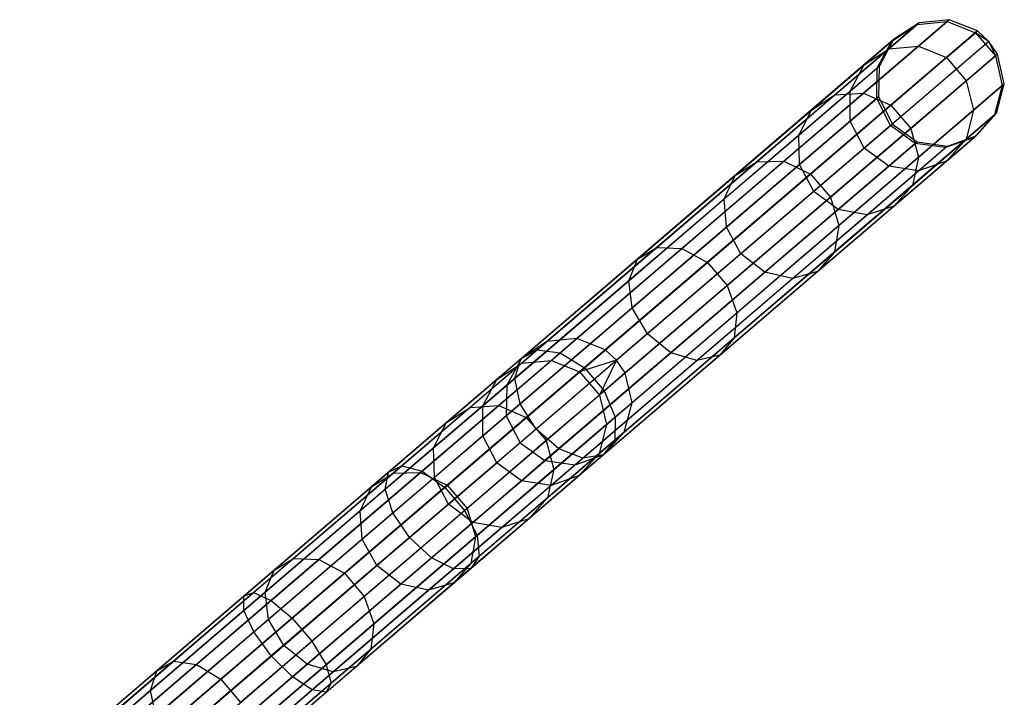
# Model space of a CAD drawing. Extents: x -189 to 189, y -189 to 189.
# Tile 321 of 338: x 129 to 144, y 113 to 124. Entities that reach past the tile are written whole.
import ezdxf

# ---------------------------------------------------------------- set-up
doc = ezdxf.new("R2010")
doc.units = 0
doc.header["$LTSCALE"] = 25.4
doc.layers.get('0').update_dxf_attribs({"linetype": 'CONTINUOUS'})

# ---------------------------------------------------------------- blocks, each defined once
blk = doc.blocks.new('NL2500012474_STL')
at = {"color": 0}
for p, q in [((334.54, 123.593, 156.053), (328.699, 118.589, 46.053)), ((334.54, 123.593, 156.053), (328.699, 118.589, 46.053)), ((334.54, 123.593, 156.053), (334.065, 123.544, 156.08)), ((334.54, 123.593, 156.053), (334.065, 123.544, 156.08)), ((334.54, 123.593, 156.053), (334.509, 123.566, 159.453)), ((334.54, 123.593, 156.053), (334.509, 123.566, 159.453)), ((334.984, 123.416, 156.037), (334.54, 123.593, 156.053)), ((334.984, 123.416, 156.037), (334.54, 123.593, 156.053)), ((334.065, 123.544, 156.08), (328.224, 118.54, 46.08)), ((334.065, 123.544, 156.08), (328.224, 118.54, 46.08)), ((333.59, 123.137, 162.7), (334.034, 123.518, 159.416)), ((333.59, 123.137, 162.7), (334.034, 123.518, 159.416)), ((333.637, 123.254, 159.371), (334.034, 123.518, 159.416)), ((333.637, 123.254, 159.371), (334.034, 123.518, 159.416)), ((334.065, 123.544, 156.08), (333.667, 123.28, 156.113)), ((334.065, 123.544, 156.08), (333.667, 123.28, 156.113)), ((334.034, 123.518, 159.416), (334.509, 123.566, 159.453)), ((334.034, 123.518, 159.416), (334.509, 123.566, 159.453)), ((334.065, 123.544, 156.08), (334.034, 123.518, 159.416)), ((334.065, 123.544, 156.08), (334.034, 123.518, 159.416)), ((334.056, 123.178, 162.8), (334.509, 123.566, 159.453)), ((334.056, 123.178, 162.8), (334.509, 123.566, 159.453)), ((334.509, 123.566, 159.453), (334.953, 123.389, 159.474)), ((334.509, 123.566, 159.453), (334.953, 123.389, 159.474)), ((333.667, 123.28, 156.113), (327.826, 118.275, 46.113)), ((333.667, 123.28, 156.113), (327.826, 118.275, 46.113)), ((334.984, 123.416, 156.037), (329.143, 118.411, 46.037)), ((334.984, 123.416, 156.037), (329.143, 118.411, 46.037)), ((333.667, 123.28, 156.113), (333.439, 122.86, 156.145)), ((333.667, 123.28, 156.113), (333.439, 122.86, 156.145)), ((333.667, 123.28, 156.113), (333.637, 123.254, 159.371)), ((333.667, 123.28, 156.113), (333.637, 123.254, 159.371)), ((334.495, 122.997, 162.857), (334.953, 123.389, 159.474)), ((334.495, 122.997, 162.857), (334.953, 123.389, 159.474)), ((334.984, 123.416, 156.037), (334.953, 123.389, 159.474)), ((334.984, 123.416, 156.037), (334.953, 123.389, 159.474)), ((335.162, 123.253, 156.035), (334.953, 123.389, 159.474)), ((334.953, 123.389, 159.474), (335.264, 123.025, 159.474)), ((335.162, 123.253, 156.035), (334.953, 123.389, 159.474)), ((334.953, 123.389, 159.474), (335.264, 123.025, 159.474)), ((335.162, 123.253, 156.035), (334.984, 123.416, 156.037)), ((335.162, 123.253, 156.035), (334.984, 123.416, 156.037)), ((335.162, 123.253, 156.035), (329.321, 118.249, 46.035)), ((335.162, 123.253, 156.035), (329.321, 118.249, 46.035)), ((332.744, 122.413, 165.844), (333.59, 123.137, 162.7)), ((332.744, 122.413, 165.844), (333.59, 123.137, 162.7)), ((333.194, 122.44, 166.005), (334.056, 123.178, 162.8)), ((333.194, 122.44, 166.005), (334.056, 123.178, 162.8)), ((333.203, 122.882, 162.578), (333.637, 123.254, 159.371)), ((333.203, 122.882, 162.578), (333.637, 123.254, 159.371)), ((333.203, 122.882, 162.578), (333.59, 123.137, 162.7)), ((333.203, 122.882, 162.578), (333.59, 123.137, 162.7)), ((333.409, 122.835, 159.329), (333.637, 123.254, 159.371)), ((333.409, 122.835, 159.329), (333.637, 123.254, 159.371)), ((333.59, 123.137, 162.7), (334.056, 123.178, 162.8)), ((333.59, 123.137, 162.7), (334.056, 123.178, 162.8)), ((334.056, 123.178, 162.8), (334.495, 122.997, 162.857)), ((334.056, 123.178, 162.8), (334.495, 122.997, 162.857)), ((335.296, 123.052, 156.037), (335.162, 123.253, 156.035)), ((335.162, 123.253, 156.035), (335.264, 123.025, 159.474)), ((335.162, 123.253, 156.035), (335.264, 123.025, 159.474)), ((335.296, 123.052, 156.037), (335.162, 123.253, 156.035)), ((335.296, 123.052, 156.037), (329.454, 118.048, 46.037)), ((335.296, 123.052, 156.037), (329.454, 118.048, 46.037)), ((333.624, 122.25, 166.096), (334.495, 122.997, 162.857)), ((333.624, 122.25, 166.096), (334.495, 122.997, 162.857)), ((334.495, 122.997, 162.857), (334.806, 122.633, 162.857)), ((334.495, 122.997, 162.857), (334.806, 122.633, 162.857)), ((334.806, 122.633, 162.857), (335.264, 123.025, 159.474)), ((334.806, 122.633, 162.857), (335.264, 123.025, 159.474)), ((335.296, 123.052, 156.037), (335.264, 123.025, 159.474)), ((335.296, 123.052, 156.037), (335.264, 123.025, 159.474)), ((335.264, 123.025, 159.474), (335.371, 122.559, 159.453)), ((335.264, 123.025, 159.474), (335.371, 122.559, 159.453)), ((335.403, 122.586, 156.053), (335.296, 123.052, 156.037)), ((335.403, 122.586, 156.053), (335.296, 123.052, 156.037)), ((333.439, 122.86, 156.145), (327.597, 117.856, 46.145)), ((333.439, 122.86, 156.145), (327.597, 117.856, 46.145)), ((332.377, 122.175, 165.649), (333.203, 122.882, 162.578)), ((332.377, 122.175, 165.649), (333.203, 122.882, 162.578)), ((332.985, 122.472, 162.464), (333.203, 122.882, 162.578)), ((332.985, 122.472, 162.464), (333.203, 122.882, 162.578)), ((332.985, 122.472, 162.464), (333.409, 122.835, 159.329)), ((332.985, 122.472, 162.464), (333.409, 122.835, 159.329)), ((333.402, 122.357, 159.299), (333.409, 122.835, 159.329)), ((333.402, 122.357, 159.299), (333.409, 122.835, 159.329)), ((333.439, 122.86, 156.145), (333.409, 122.835, 159.329)), ((333.439, 122.86, 156.145), (333.409, 122.835, 159.329)), ((333.439, 122.86, 156.145), (333.431, 122.382, 156.167)), ((333.439, 122.86, 156.145), (333.431, 122.382, 156.167)), ((335.403, 122.586, 156.053), (329.562, 117.582, 46.053)), ((335.403, 122.586, 156.053), (329.562, 117.582, 46.053)), ((333.935, 121.887, 166.096), (334.806, 122.633, 162.857)), ((333.935, 121.887, 166.096), (334.806, 122.633, 162.857)), ((334.806, 122.633, 162.857), (334.919, 122.171, 162.8)), ((334.806, 122.633, 162.857), (334.919, 122.171, 162.8)), ((334.919, 122.171, 162.8), (335.371, 122.559, 159.453)), ((334.919, 122.171, 162.8), (335.371, 122.559, 159.453)), ((335.371, 122.559, 159.453), (335.251, 122.098, 159.416)), ((335.371, 122.559, 159.453), (335.251, 122.098, 159.416)), ((335.282, 122.124, 156.08), (335.403, 122.586, 156.053)), ((335.282, 122.124, 156.08), (335.403, 122.586, 156.053)), ((335.403, 122.586, 156.053), (335.371, 122.559, 159.453)), ((335.403, 122.586, 156.053), (335.371, 122.559, 159.453)), ((333.431, 122.382, 156.167), (327.59, 117.378, 46.167)), ((333.431, 122.382, 156.167), (327.59, 117.378, 46.167)), ((331.52, 121.364, 168.764), (332.744, 122.413, 165.844)), ((331.52, 121.364, 168.764), (332.744, 122.413, 165.844)), ((331.946, 121.371, 168.982), (333.194, 122.44, 166.005)), ((331.946, 121.371, 168.982), (333.194, 122.44, 166.005)), ((332.178, 121.78, 165.466), (332.985, 122.472, 162.464)), ((332.178, 121.78, 165.466), (332.985, 122.472, 162.464)), ((332.377, 122.175, 165.649), (332.744, 122.413, 165.844)), ((332.377, 122.175, 165.649), (332.744, 122.413, 165.844)), ((332.744, 122.413, 165.844), (333.194, 122.44, 166.005)), ((332.744, 122.413, 165.844), (333.194, 122.44, 166.005)), ((332.985, 122, 162.383), (332.985, 122.472, 162.464)), ((332.985, 122, 162.383), (332.985, 122.472, 162.464)), ((332.985, 122, 162.383), (333.402, 122.357, 159.299)), ((332.985, 122, 162.383), (333.402, 122.357, 159.299)), ((333.194, 122.44, 166.005), (333.624, 122.25, 166.096)), ((333.194, 122.44, 166.005), (333.624, 122.25, 166.096)), ((333.431, 122.382, 156.167), (333.402, 122.357, 159.299)), ((333.431, 122.382, 156.167), (333.402, 122.357, 159.299)), ((333.618, 121.93, 159.288), (333.402, 122.357, 159.299)), ((333.618, 121.93, 159.288), (333.402, 122.357, 159.299)), ((333.431, 122.382, 156.167), (333.647, 121.955, 156.175)), ((333.431, 122.382, 156.167), (333.647, 121.955, 156.175)), ((332.362, 121.17, 169.105), (333.624, 122.25, 166.096)), ((332.362, 121.17, 169.105), (333.624, 122.25, 166.096)), ((333.624, 122.25, 166.096), (333.935, 121.887, 166.096)), ((333.624, 122.25, 166.096), (333.935, 121.887, 166.096)), ((335.282, 122.124, 156.08), (329.44, 117.12, 46.08)), ((335.282, 122.124, 156.08), (329.44, 117.12, 46.08)), ((331.182, 121.15, 168.501), (332.377, 122.175, 165.649)), ((331.182, 121.15, 168.501), (332.377, 122.175, 165.649)), ((332.178, 121.78, 165.466), (332.377, 122.175, 165.649)), ((332.178, 121.78, 165.466), (332.377, 122.175, 165.649)), ((334.057, 121.433, 166.005), (334.919, 122.171, 162.8)), ((334.057, 121.433, 166.005), (334.919, 122.171, 162.8)), ((334.919, 122.171, 162.8), (334.806, 121.717, 162.7)), ((334.919, 122.171, 162.8), (334.806, 121.717, 162.7)), ((334.806, 121.717, 162.7), (335.251, 122.098, 159.416)), ((334.806, 121.717, 162.7), (335.251, 122.098, 159.416)), ((335.251, 122.098, 159.416), (334.929, 121.746, 159.371)), ((335.251, 122.098, 159.416), (334.929, 121.746, 159.371)), ((334.959, 121.772, 156.113), (335.282, 122.124, 156.08)), ((334.959, 121.772, 156.113), (335.282, 122.124, 156.08)), ((335.282, 122.124, 156.08), (335.251, 122.098, 159.416)), ((335.282, 122.124, 156.08), (335.251, 122.098, 159.416)), ((333.647, 121.955, 156.175), (327.806, 116.95, 46.175)), ((333.647, 121.955, 156.175), (327.806, 116.95, 46.175)), ((332.191, 121.32, 165.335), (332.985, 122, 162.383)), ((332.191, 121.32, 165.335), (332.985, 122, 162.383)), ((332.674, 120.806, 169.105), (333.935, 121.887, 166.096)), ((332.674, 120.806, 169.105), (333.935, 121.887, 166.096)), ((333.203, 121.575, 162.353), (332.985, 122, 162.383)), ((333.203, 121.575, 162.353), (332.985, 122, 162.383)), ((333.618, 121.93, 159.288), (333.203, 121.575, 162.353)), ((333.618, 121.93, 159.288), (333.203, 121.575, 162.353)), ((333.647, 121.955, 156.175), (333.618, 121.93, 159.288)), ((333.647, 121.955, 156.175), (333.618, 121.93, 159.288)), ((334.007, 121.652, 159.299), (333.618, 121.93, 159.288)), ((334.007, 121.652, 159.299), (333.618, 121.93, 159.288)), ((333.647, 121.955, 156.175), (334.036, 121.676, 156.167)), ((333.647, 121.955, 156.175), (334.036, 121.676, 156.167)), ((333.935, 121.887, 166.096), (334.057, 121.433, 166.005)), ((333.935, 121.887, 166.096), (334.057, 121.433, 166.005)), ((334.959, 121.772, 156.113), (329.118, 116.767, 46.113)), ((334.959, 121.772, 156.113), (329.118, 116.767, 46.113)), ((331.009, 120.779, 168.253), (332.178, 121.78, 165.466)), ((331.009, 120.779, 168.253), (332.178, 121.78, 165.466)), ((332.191, 121.32, 165.335), (332.178, 121.78, 165.466)), ((332.191, 121.32, 165.335), (332.178, 121.78, 165.466)), ((334.929, 121.746, 159.371), (334.48, 121.585, 159.329)), ((334.929, 121.746, 159.371), (334.48, 121.585, 159.329)), ((334.495, 121.374, 162.578), (334.929, 121.746, 159.371)), ((334.495, 121.374, 162.578), (334.929, 121.746, 159.371)), ((334.51, 121.61, 156.145), (334.959, 121.772, 156.113)), ((334.51, 121.61, 156.145), (334.959, 121.772, 156.113)), ((334.959, 121.772, 156.113), (334.929, 121.746, 159.371)), ((334.959, 121.772, 156.113), (334.929, 121.746, 159.371)), ((334.036, 121.676, 156.167), (328.195, 116.672, 46.167)), ((334.036, 121.676, 156.167), (328.195, 116.672, 46.167)), ((334.51, 121.61, 156.145), (328.668, 116.606, 46.145)), ((334.51, 121.61, 156.145), (328.668, 116.606, 46.145)), ((333.203, 121.575, 162.353), (332.414, 120.899, 165.289)), ((333.203, 121.575, 162.353), (332.414, 120.899, 165.289)), ((333.59, 121.294, 162.383), (333.203, 121.575, 162.353)), ((333.59, 121.294, 162.383), (333.203, 121.575, 162.353)), ((333.59, 121.294, 162.383), (334.007, 121.652, 159.299)), ((333.59, 121.294, 162.383), (334.007, 121.652, 159.299)), ((333.961, 120.993, 165.844), (334.806, 121.717, 162.7)), ((333.961, 120.993, 165.844), (334.806, 121.717, 162.7)), ((334.036, 121.676, 156.167), (334.007, 121.652, 159.299)), ((334.036, 121.676, 156.167), (334.007, 121.652, 159.299)), ((334.48, 121.585, 159.329), (334.007, 121.652, 159.299)), ((334.48, 121.585, 159.329), (334.007, 121.652, 159.299)), ((334.036, 121.676, 156.167), (334.51, 121.61, 156.145)), ((334.036, 121.676, 156.167), (334.51, 121.61, 156.145)), ((334.056, 121.222, 162.464), (334.48, 121.585, 159.329)), ((334.056, 121.222, 162.464), (334.48, 121.585, 159.329)), ((334.51, 121.61, 156.145), (334.48, 121.585, 159.329)), ((334.51, 121.61, 156.145), (334.48, 121.585, 159.329)), ((334.806, 121.717, 162.7), (334.495, 121.374, 162.578)), ((334.806, 121.717, 162.7), (334.495, 121.374, 162.578)), ((332.809, 120.364, 168.982), (334.057, 121.433, 166.005)), ((332.809, 120.364, 168.982), (334.057, 121.433, 166.005)), ((334.057, 121.433, 166.005), (333.961, 120.993, 165.844)), ((334.057, 121.433, 166.005), (333.961, 120.993, 165.844)), ((329.95, 120.019, 171.382), (331.52, 121.364, 168.764)), ((329.95, 120.019, 171.382), (331.52, 121.364, 168.764)), ((330.346, 120, 171.65), (331.946, 121.371, 168.982)), ((330.346, 120, 171.65), (331.946, 121.371, 168.982)), ((331.042, 120.335, 168.078), (332.191, 121.32, 165.335)), ((331.042, 120.335, 168.078), (332.191, 121.32, 165.335)), ((331.182, 121.15, 168.501), (331.52, 121.364, 168.764)), ((331.182, 121.15, 168.501), (331.52, 121.364, 168.764)), ((331.52, 121.364, 168.764), (331.946, 121.371, 168.982)), ((331.52, 121.364, 168.764), (331.946, 121.371, 168.982)), ((331.946, 121.371, 168.982), (332.362, 121.17, 169.105)), ((331.946, 121.371, 168.982), (332.362, 121.17, 169.105)), ((332.414, 120.899, 165.289), (332.191, 121.32, 165.335)), ((332.414, 120.899, 165.289), (332.191, 121.32, 165.335)), ((332.796, 120.614, 165.335), (333.59, 121.294, 162.383)), ((332.796, 120.614, 165.335), (333.59, 121.294, 162.383)), ((334.056, 121.222, 162.464), (333.59, 121.294, 162.383)), ((334.056, 121.222, 162.464), (333.59, 121.294, 162.383)), ((333.669, 120.667, 165.649), (334.495, 121.374, 162.578)), ((333.669, 120.667, 165.649), (334.495, 121.374, 162.578)), ((334.495, 121.374, 162.578), (334.056, 121.222, 162.464)), ((334.495, 121.374, 162.578), (334.056, 121.222, 162.464)), ((329.648, 119.837, 171.058), (331.182, 121.15, 168.501)), ((329.648, 119.837, 171.058), (331.182, 121.15, 168.501)), ((330.745, 119.784, 171.802), (332.362, 121.17, 169.105)), ((330.745, 119.784, 171.802), (332.362, 121.17, 169.105)), ((331.009, 120.779, 168.253), (331.182, 121.15, 168.501)), ((331.009, 120.779, 168.253), (331.182, 121.15, 168.501)), ((332.362, 121.17, 169.105), (332.674, 120.806, 169.105)), ((332.362, 121.17, 169.105), (332.674, 120.806, 169.105)), ((333.249, 120.53, 165.466), (334.056, 121.222, 162.464)), ((333.249, 120.53, 165.466), (334.056, 121.222, 162.464)), ((332.737, 119.944, 168.764), (333.961, 120.993, 165.844)), ((332.737, 119.944, 168.764), (333.961, 120.993, 165.844)), ((333.961, 120.993, 165.844), (333.669, 120.667, 165.649)), ((333.961, 120.993, 165.844), (333.669, 120.667, 165.649)), ((331.056, 119.42, 171.802), (332.674, 120.806, 169.105)), ((331.056, 119.42, 171.802), (332.674, 120.806, 169.105)), ((332.414, 120.899, 165.289), (331.271, 119.92, 168.014)), ((332.414, 120.899, 165.289), (331.271, 119.92, 168.014)), ((332.796, 120.614, 165.335), (332.414, 120.899, 165.289)), ((332.796, 120.614, 165.335), (332.414, 120.899, 165.289)), ((332.674, 120.806, 169.105), (332.809, 120.364, 168.982)), ((332.674, 120.806, 169.105), (332.809, 120.364, 168.982)), ((329.51, 119.495, 170.753), (331.009, 120.779, 168.253)), ((329.51, 119.495, 170.753), (331.009, 120.779, 168.253)), ((331.042, 120.335, 168.078), (331.009, 120.779, 168.253)), ((331.042, 120.335, 168.078), (331.009, 120.779, 168.253)), ((332.474, 119.642, 168.501), (333.669, 120.667, 165.649)), ((332.474, 119.642, 168.501), (333.669, 120.667, 165.649)), ((333.669, 120.667, 165.649), (333.249, 120.53, 165.466)), ((333.669, 120.667, 165.649), (333.249, 120.53, 165.466)), ((331.646, 119.629, 168.078), (332.796, 120.614, 165.335)), ((331.646, 119.629, 168.078), (332.796, 120.614, 165.335)), ((332.08, 119.529, 168.253), (333.249, 120.53, 165.466)), ((332.08, 119.529, 168.253), (333.249, 120.53, 165.466)), ((333.249, 120.53, 165.466), (332.796, 120.614, 165.335)), ((333.249, 120.53, 165.466), (332.796, 120.614, 165.335)), ((331.208, 118.993, 171.65), (332.809, 120.364, 168.982)), ((331.208, 118.993, 171.65), (332.809, 120.364, 168.982)), ((332.809, 120.364, 168.982), (332.737, 119.944, 168.764)), ((332.809, 120.364, 168.982), (332.737, 119.944, 168.764)), ((329.567, 119.072, 170.536), (331.042, 120.335, 168.078)), ((329.567, 119.072, 170.536), (331.042, 120.335, 168.078)), ((331.271, 119.92, 168.014), (331.042, 120.335, 168.078)), ((331.271, 119.92, 168.014), (331.042, 120.335, 168.078)), ((328.076, 118.414, 173.627), (329.95, 120.019, 171.382)), ((328.076, 118.414, 173.627), (329.95, 120.019, 171.382)), ((328.436, 118.364, 173.939), (330.346, 120, 171.65)), ((328.436, 118.364, 173.939), (330.346, 120, 171.65)), ((329.648, 119.837, 171.058), (329.95, 120.019, 171.382)), ((329.648, 119.837, 171.058), (329.95, 120.019, 171.382)), ((331.271, 119.92, 168.014), (329.806, 118.664, 170.458)), ((331.271, 119.92, 168.014), (329.806, 118.664, 170.458)), ((329.95, 120.019, 171.382), (330.346, 120, 171.65)), ((329.95, 120.019, 171.382), (330.346, 120, 171.65)), ((330.346, 120, 171.65), (330.745, 119.784, 171.802)), ((330.346, 120, 171.65), (330.745, 119.784, 171.802)), ((331.167, 118.599, 171.382), (332.737, 119.944, 168.764)), ((331.167, 118.599, 171.382), (332.737, 119.944, 168.764)), ((331.646, 119.629, 168.078), (331.271, 119.92, 168.014)), ((331.646, 119.629, 168.078), (331.271, 119.92, 168.014)), ((332.737, 119.944, 168.764), (332.474, 119.642, 168.501)), ((332.737, 119.944, 168.764), (332.474, 119.642, 168.501)), ((327.819, 118.269, 173.25), (329.648, 119.837, 171.058)), ((327.819, 118.269, 173.25), (329.648, 119.837, 171.058)), ((328.815, 118.13, 174.115), (330.745, 119.784, 171.802)), ((328.815, 118.13, 174.115), (330.745, 119.784, 171.802)), ((329.51, 119.495, 170.753), (329.648, 119.837, 171.058)), ((329.51, 119.495, 170.753), (329.648, 119.837, 171.058)), ((330.745, 119.784, 171.802), (331.056, 119.42, 171.802)), ((330.745, 119.784, 171.802), (331.056, 119.42, 171.802)), ((330.172, 118.366, 170.536), (331.646, 119.629, 168.078)), ((330.172, 118.366, 170.536), (331.646, 119.629, 168.078)), ((330.94, 118.329, 171.058), (332.474, 119.642, 168.501)), ((330.94, 118.329, 171.058), (332.474, 119.642, 168.501)), ((332.08, 119.529, 168.253), (331.646, 119.629, 168.078)), ((332.08, 119.529, 168.253), (331.646, 119.629, 168.078)), ((332.474, 119.642, 168.501), (332.08, 119.529, 168.253)), ((332.474, 119.642, 168.501), (332.08, 119.529, 168.253)), ((327.722, 117.962, 172.896), (329.51, 119.495, 170.753)), ((327.722, 117.962, 172.896), (329.51, 119.495, 170.753)), ((329.126, 117.767, 174.115), (331.056, 119.42, 171.802)), ((329.126, 117.767, 174.115), (331.056, 119.42, 171.802)), ((329.567, 119.072, 170.536), (329.51, 119.495, 170.753)), ((329.567, 119.072, 170.536), (329.51, 119.495, 170.753)), ((330.581, 118.245, 170.753), (332.08, 119.529, 168.253)), ((330.581, 118.245, 170.753), (332.08, 119.529, 168.253)), ((331.056, 119.42, 171.802), (331.208, 118.993, 171.65)), ((331.056, 119.42, 171.802), (331.208, 118.993, 171.65)), ((327.808, 117.564, 172.644), (329.567, 119.072, 170.536)), ((327.808, 117.564, 172.644), (329.567, 119.072, 170.536)), ((329.299, 117.356, 173.939), (331.208, 118.993, 171.65)), ((329.299, 117.356, 173.939), (331.208, 118.993, 171.65)), ((329.806, 118.664, 170.458), (329.567, 119.072, 170.536)), ((329.806, 118.664, 170.458), (329.567, 119.072, 170.536)), ((331.208, 118.993, 171.65), (331.167, 118.599, 171.382)), ((331.208, 118.993, 171.65), (331.167, 118.599, 171.382)), ((329.806, 118.664, 170.458), (328.057, 117.166, 172.554)), ((329.806, 118.664, 170.458), (328.057, 117.166, 172.554)), ((330.172, 118.366, 170.536), (329.806, 118.664, 170.458)), ((330.172, 118.366, 170.536), (329.806, 118.664, 170.458)), ((328.224, 118.54, 46.08), (327.826, 118.275, 46.113)), ((328.224, 118.54, 46.08), (327.826, 118.275, 46.113)), ((328.224, 118.54, 46.08), (327.831, 118.203, 42.729)), ((328.224, 118.54, 46.08), (327.831, 118.203, 42.729)), ((328.699, 118.589, 46.053), (328.224, 118.54, 46.08)), ((328.699, 118.589, 46.053), (328.224, 118.54, 46.08)), ((328.699, 118.589, 46.053), (328.298, 118.246, 42.637)), ((328.699, 118.589, 46.053), (328.298, 118.246, 42.637)), ((329.143, 118.411, 46.037), (328.699, 118.589, 46.053)), ((329.143, 118.411, 46.037), (328.699, 118.589, 46.053)), ((329.293, 116.994, 173.627), (331.167, 118.599, 171.382)), ((329.293, 116.994, 173.627), (331.167, 118.599, 171.382)), ((331.167, 118.599, 171.382), (330.94, 118.329, 171.058)), ((331.167, 118.599, 171.382), (330.94, 118.329, 171.058)), ((325.95, 116.591, 175.439), (328.076, 118.414, 173.627)), ((325.95, 116.591, 175.439), (328.076, 118.414, 173.627)), ((326.268, 116.506, 175.786), (328.436, 118.364, 173.939)), ((326.268, 116.506, 175.786), (328.436, 118.364, 173.939)), ((327.819, 118.269, 173.25), (328.076, 118.414, 173.627)), ((327.819, 118.269, 173.25), (328.076, 118.414, 173.627)), ((328.076, 118.414, 173.627), (328.436, 118.364, 173.939)), ((328.076, 118.414, 173.627), (328.436, 118.364, 173.939)), ((328.412, 116.858, 172.644), (330.172, 118.366, 170.536)), ((328.412, 116.858, 172.644), (330.172, 118.366, 170.536)), ((328.436, 118.364, 173.939), (328.815, 118.13, 174.115)), ((328.436, 118.364, 173.939), (328.815, 118.13, 174.115)), ((329.143, 118.411, 46.037), (328.738, 118.065, 42.585)), ((329.143, 118.411, 46.037), (328.738, 118.065, 42.585)), ((329.11, 116.761, 173.25), (330.94, 118.329, 171.058)), ((329.11, 116.761, 173.25), (330.94, 118.329, 171.058)), ((329.321, 118.249, 46.035), (329.143, 118.411, 46.037)), ((329.321, 118.249, 46.035), (329.143, 118.411, 46.037)), ((330.581, 118.245, 170.753), (330.172, 118.366, 170.536)), ((330.581, 118.245, 170.753), (330.172, 118.366, 170.536)), ((330.94, 118.329, 171.058), (330.581, 118.245, 170.753)), ((330.94, 118.329, 171.058), (330.581, 118.245, 170.753)), ((325.741, 116.489, 175.02), (327.819, 118.269, 173.25)), ((325.741, 116.489, 175.02), (327.819, 118.269, 173.25)), ((327.831, 118.203, 42.729), (327.021, 117.509, 39.511)), ((327.831, 118.203, 42.729), (327.021, 117.509, 39.511)), ((327.826, 118.275, 46.113), (327.442, 117.946, 42.84)), ((327.826, 118.275, 46.113), (327.442, 117.946, 42.84)), ((327.442, 117.946, 42.84), (327.831, 118.203, 42.729)), ((327.442, 117.946, 42.84), (327.831, 118.203, 42.729)), ((328.298, 118.246, 42.637), (327.473, 117.538, 39.356)), ((328.298, 118.246, 42.637), (327.473, 117.538, 39.356)), ((327.826, 118.275, 46.113), (327.597, 117.856, 46.145)), ((327.826, 118.275, 46.113), (327.597, 117.856, 46.145)), ((327.722, 117.962, 172.896), (327.819, 118.269, 173.25)), ((327.722, 117.962, 172.896), (327.819, 118.269, 173.25)), ((327.831, 118.203, 42.729), (328.298, 118.246, 42.637)), ((327.831, 118.203, 42.729), (328.298, 118.246, 42.637)), ((328.298, 118.246, 42.637), (328.738, 118.065, 42.585)), ((328.298, 118.246, 42.637), (328.738, 118.065, 42.585)), ((329.321, 118.249, 46.035), (328.738, 118.065, 42.585)), ((329.321, 118.249, 46.035), (328.738, 118.065, 42.585)), ((328.793, 116.712, 172.896), (330.581, 118.245, 170.753)), ((328.793, 116.712, 172.896), (330.581, 118.245, 170.753)), ((329.321, 118.249, 46.035), (329.05, 117.701, 42.585)), ((329.321, 118.249, 46.035), (329.05, 117.701, 42.585)), ((329.454, 118.048, 46.037), (329.321, 118.249, 46.035)), ((329.454, 118.048, 46.037), (329.321, 118.249, 46.035)), ((326.623, 116.253, 175.982), (328.815, 118.13, 174.115)), ((326.623, 116.253, 175.982), (328.815, 118.13, 174.115)), ((328.738, 118.065, 42.585), (327.904, 117.35, 39.269)), ((328.738, 118.065, 42.585), (327.904, 117.35, 39.269)), ((328.738, 118.065, 42.585), (329.05, 117.701, 42.585)), ((328.738, 118.065, 42.585), (329.05, 117.701, 42.585)), ((328.815, 118.13, 174.115), (329.126, 117.767, 174.115)), ((328.815, 118.13, 174.115), (329.126, 117.767, 174.115)), ((329.454, 118.048, 46.037), (329.05, 117.701, 42.585)), ((329.454, 118.048, 46.037), (329.05, 117.701, 42.585)), ((329.562, 117.582, 46.053), (329.454, 118.048, 46.037)), ((329.562, 117.582, 46.053), (329.454, 118.048, 46.037)), ((325.691, 116.223, 174.625), (327.722, 117.962, 172.896)), ((325.691, 116.223, 174.625), (327.722, 117.962, 172.896)), ((327.442, 117.946, 42.84), (326.651, 117.269, 39.697)), ((327.442, 117.946, 42.84), (326.651, 117.269, 39.697)), ((327.222, 117.534, 42.945), (327.442, 117.946, 42.84)), ((327.222, 117.534, 42.945), (327.442, 117.946, 42.84)), ((327.808, 117.564, 172.644), (327.722, 117.962, 172.896)), ((327.808, 117.564, 172.644), (327.722, 117.962, 172.896)), ((326.935, 115.889, 175.982), (329.126, 117.767, 174.115)), ((326.935, 115.889, 175.982), (329.126, 117.767, 174.115)), ((327.597, 117.856, 46.145), (327.222, 117.534, 42.945)), ((327.597, 117.856, 46.145), (327.222, 117.534, 42.945)), ((327.597, 117.856, 46.145), (327.59, 117.378, 46.167)), ((327.597, 117.856, 46.145), (327.59, 117.378, 46.167)), ((329.126, 117.767, 174.115), (329.299, 117.356, 173.939)), ((329.126, 117.767, 174.115), (329.299, 117.356, 173.939)), ((325.81, 115.853, 174.346), (327.808, 117.564, 172.644)), ((325.81, 115.853, 174.346), (327.808, 117.564, 172.644)), ((328.057, 117.166, 172.554), (327.808, 117.564, 172.644)), ((328.057, 117.166, 172.554), (327.808, 117.564, 172.644)), ((329.05, 117.701, 42.585), (328.215, 116.986, 39.269)), ((329.05, 117.701, 42.585), (328.215, 116.986, 39.269)), ((329.05, 117.701, 42.585), (329.161, 117.239, 42.637)), ((329.05, 117.701, 42.585), (329.161, 117.239, 42.637)), ((329.562, 117.582, 46.053), (329.161, 117.239, 42.637)), ((329.562, 117.582, 46.053), (329.161, 117.239, 42.637)), ((329.44, 117.12, 46.08), (329.562, 117.582, 46.053)), ((329.44, 117.12, 46.08), (329.562, 117.582, 46.053)), ((327.021, 117.509, 39.511), (325.816, 116.477, 36.514)), ((327.021, 117.509, 39.511), (325.816, 116.477, 36.514)), ((327.473, 117.538, 39.356), (326.245, 116.487, 36.301)), ((327.473, 117.538, 39.356), (326.245, 116.487, 36.301)), ((327.222, 117.534, 42.945), (326.449, 116.872, 39.873)), ((327.222, 117.534, 42.945), (326.449, 116.872, 39.873)), ((326.651, 117.269, 39.697), (327.021, 117.509, 39.511)), ((326.651, 117.269, 39.697), (327.021, 117.509, 39.511)), ((327.021, 117.509, 39.511), (327.473, 117.538, 39.356)), ((327.021, 117.509, 39.511), (327.473, 117.538, 39.356)), ((327.221, 117.062, 43.02), (327.222, 117.534, 42.945)), ((327.221, 117.062, 43.02), (327.222, 117.534, 42.945)), ((327.473, 117.538, 39.356), (327.904, 117.35, 39.269)), ((327.473, 117.538, 39.356), (327.904, 117.35, 39.269)), ((326.651, 117.269, 39.697), (325.475, 116.261, 36.77)), ((326.651, 117.269, 39.697), (325.475, 116.261, 36.77)), ((326.449, 116.872, 39.873), (326.651, 117.269, 39.697)), ((326.449, 116.872, 39.873), (326.651, 117.269, 39.697)), ((327.904, 117.35, 39.269), (326.663, 116.287, 36.181)), ((327.904, 117.35, 39.269), (326.663, 116.287, 36.181)), ((327.131, 115.499, 175.786), (329.299, 117.356, 173.939)), ((327.131, 115.499, 175.786), (329.299, 117.356, 173.939)), ((327.59, 117.378, 46.167), (327.221, 117.062, 43.02)), ((327.59, 117.378, 46.167), (327.221, 117.062, 43.02)), ((327.59, 117.378, 46.167), (327.806, 116.95, 46.175)), ((327.59, 117.378, 46.167), (327.806, 116.95, 46.175)), ((327.904, 117.35, 39.269), (328.215, 116.986, 39.269)), ((327.904, 117.35, 39.269), (328.215, 116.986, 39.269)), ((329.299, 117.356, 173.939), (329.293, 116.994, 173.627)), ((329.299, 117.356, 173.939), (329.293, 116.994, 173.627)), ((328.057, 117.166, 172.554), (326.072, 115.465, 174.245)), ((328.057, 117.166, 172.554), (326.072, 115.465, 174.245)), ((328.412, 116.858, 172.644), (328.057, 117.166, 172.554)), ((328.412, 116.858, 172.644), (328.057, 117.166, 172.554)), ((329.161, 117.239, 42.637), (328.336, 116.531, 39.356)), ((329.161, 117.239, 42.637), (328.336, 116.531, 39.356)), ((329.161, 117.239, 42.637), (329.047, 116.783, 42.729)), ((329.161, 117.239, 42.637), (329.047, 116.783, 42.729)), ((329.44, 117.12, 46.08), (329.047, 116.783, 42.729)), ((329.44, 117.12, 46.08), (329.047, 116.783, 42.729)), ((329.118, 116.767, 46.113), (329.44, 117.12, 46.08)), ((329.118, 116.767, 46.113), (329.44, 117.12, 46.08)), ((327.221, 117.062, 43.02), (326.461, 116.41, 39.997)), ((327.221, 117.062, 43.02), (326.461, 116.41, 39.997)), ((328.215, 116.986, 39.269), (326.974, 115.923, 36.181)), ((328.215, 116.986, 39.269), (326.974, 115.923, 36.181)), ((327.166, 115.171, 175.439), (329.293, 116.994, 173.627)), ((327.166, 115.171, 175.439), (329.293, 116.994, 173.627)), ((327.439, 116.636, 43.047), (327.221, 117.062, 43.02)), ((327.439, 116.636, 43.047), (327.221, 117.062, 43.02)), ((327.806, 116.95, 46.175), (327.439, 116.636, 43.047)), ((327.806, 116.95, 46.175), (327.439, 116.636, 43.047)), ((327.806, 116.95, 46.175), (328.195, 116.672, 46.167)), ((327.806, 116.95, 46.175), (328.195, 116.672, 46.167)), ((328.215, 116.986, 39.269), (328.336, 116.531, 39.356)), ((328.215, 116.986, 39.269), (328.336, 116.531, 39.356)), ((329.293, 116.994, 173.627), (329.11, 116.761, 173.25)), ((329.293, 116.994, 173.627), (329.11, 116.761, 173.25)), ((326.449, 116.872, 39.873), (325.299, 115.887, 37.012)), ((326.449, 116.872, 39.873), (325.299, 115.887, 37.012)), ((326.415, 115.147, 174.346), (328.412, 116.858, 172.644)), ((326.415, 115.147, 174.346), (328.412, 116.858, 172.644)), ((326.461, 116.41, 39.997), (326.449, 116.872, 39.873)), ((326.461, 116.41, 39.997), (326.449, 116.872, 39.873)), ((329.047, 116.783, 42.729), (328.237, 116.089, 39.511)), ((329.047, 116.783, 42.729), (328.237, 116.089, 39.511)), ((328.793, 116.712, 172.896), (328.412, 116.858, 172.644)), ((328.793, 116.712, 172.896), (328.412, 116.858, 172.644)), ((329.047, 116.783, 42.729), (328.734, 116.439, 42.84)), ((329.047, 116.783, 42.729), (328.734, 116.439, 42.84)), ((326.683, 115.989, 40.042), (327.439, 116.636, 43.047)), ((326.683, 115.989, 40.042), (327.439, 116.636, 43.047)), ((326.762, 114.973, 174.625), (328.793, 116.712, 172.896)), ((326.762, 114.973, 174.625), (328.793, 116.712, 172.896)), ((327.033, 114.981, 175.02), (329.11, 116.761, 173.25)), ((327.033, 114.981, 175.02), (329.11, 116.761, 173.25)), ((327.826, 116.356, 43.02), (327.439, 116.636, 43.047)), ((327.826, 116.356, 43.02), (327.439, 116.636, 43.047)), ((328.195, 116.672, 46.167), (327.826, 116.356, 43.02)), ((328.195, 116.672, 46.167), (327.826, 116.356, 43.02)), ((328.195, 116.672, 46.167), (328.668, 116.606, 46.145)), ((328.195, 116.672, 46.167), (328.668, 116.606, 46.145)), ((328.668, 116.606, 46.145), (329.118, 116.767, 46.113)), ((328.668, 116.606, 46.145), (329.118, 116.767, 46.113)), ((329.118, 116.767, 46.113), (328.734, 116.439, 42.84)), ((329.118, 116.767, 46.113), (328.734, 116.439, 42.84)), ((329.11, 116.761, 173.25), (328.793, 116.712, 172.896)), ((329.11, 116.761, 173.25), (328.793, 116.712, 172.896)), ((323.473, 114.545, 176.319), (325.741, 116.489, 175.02)), ((323.473, 114.545, 176.319), (325.741, 116.489, 175.02)), ((323.626, 114.601, 176.769), (325.95, 116.591, 175.439)), ((323.626, 114.601, 176.769), (325.95, 116.591, 175.439)), ((323.9, 114.477, 177.142), (326.268, 116.506, 175.786)), ((323.9, 114.477, 177.142), (326.268, 116.506, 175.786)), ((325.816, 116.477, 36.514), (324.251, 115.136, 33.822)), ((325.816, 116.477, 36.514), (324.251, 115.136, 33.822)), ((326.245, 116.487, 36.301), (324.649, 115.119, 33.557)), ((326.245, 116.487, 36.301), (324.649, 115.119, 33.557)), ((325.475, 116.261, 36.77), (325.816, 116.477, 36.514)), ((325.475, 116.261, 36.77), (325.816, 116.477, 36.514)), ((325.691, 116.223, 174.625), (325.741, 116.489, 175.02)), ((325.691, 116.223, 174.625), (325.741, 116.489, 175.02)), ((325.741, 116.489, 175.02), (325.95, 116.591, 175.439)), ((325.741, 116.489, 175.02), (325.95, 116.591, 175.439)), ((325.816, 116.477, 36.514), (326.245, 116.487, 36.301)), ((325.816, 116.477, 36.514), (326.245, 116.487, 36.301)), ((325.95, 116.591, 175.439), (326.268, 116.506, 175.786)), ((325.95, 116.591, 175.439), (326.268, 116.506, 175.786)), ((326.245, 116.487, 36.301), (326.663, 116.287, 36.181)), ((326.245, 116.487, 36.301), (326.663, 116.287, 36.181)), ((326.268, 116.506, 175.786), (326.623, 116.253, 175.982)), ((326.268, 116.506, 175.786), (326.623, 116.253, 175.982)), ((328.336, 116.531, 39.356), (327.108, 115.479, 36.301)), ((328.336, 116.531, 39.356), (327.108, 115.479, 36.301)), ((328.336, 116.531, 39.356), (328.237, 116.089, 39.511)), ((328.336, 116.531, 39.356), (328.237, 116.089, 39.511)), ((328.668, 116.606, 46.145), (328.293, 116.284, 42.945)), ((328.668, 116.606, 46.145), (328.293, 116.284, 42.945)), ((326.461, 116.41, 39.997), (325.329, 115.441, 37.183)), ((326.461, 116.41, 39.997), (325.329, 115.441, 37.183)), ((326.683, 115.989, 40.042), (326.461, 116.41, 39.997)), ((326.683, 115.989, 40.042), (326.461, 116.41, 39.997)), ((327.826, 116.356, 43.02), (327.065, 115.704, 39.997)), ((327.826, 116.356, 43.02), (327.065, 115.704, 39.997)), ((328.293, 116.284, 42.945), (327.826, 116.356, 43.02)), ((328.293, 116.284, 42.945), (327.826, 116.356, 43.02)), ((328.734, 116.439, 42.84), (327.943, 115.761, 39.697)), ((328.734, 116.439, 42.84), (327.943, 115.761, 39.697)), ((328.734, 116.439, 42.84), (328.293, 116.284, 42.945)), ((328.734, 116.439, 42.84), (328.293, 116.284, 42.945)), ((323.474, 114.323, 175.895), (325.691, 116.223, 174.625)), ((323.474, 114.323, 175.895), (325.691, 116.223, 174.625)), ((325.475, 116.261, 36.77), (323.946, 114.951, 34.141)), ((325.475, 116.261, 36.77), (323.946, 114.951, 34.141)), ((324.23, 114.202, 177.352), (326.623, 116.253, 175.982)), ((324.23, 114.202, 177.352), (326.623, 116.253, 175.982)), ((326.663, 116.287, 36.181), (325.05, 114.905, 33.407)), ((326.663, 116.287, 36.181), (325.05, 114.905, 33.407)), ((325.299, 115.887, 37.012), (325.475, 116.261, 36.77)), ((325.299, 115.887, 37.012), (325.475, 116.261, 36.77)), ((325.81, 115.853, 174.346), (325.691, 116.223, 174.625)), ((325.81, 115.853, 174.346), (325.691, 116.223, 174.625)), ((326.623, 116.253, 175.982), (326.935, 115.889, 175.982)), ((326.623, 116.253, 175.982), (326.935, 115.889, 175.982)), ((326.663, 116.287, 36.181), (326.974, 115.923, 36.181)), ((326.663, 116.287, 36.181), (326.974, 115.923, 36.181)), ((328.293, 116.284, 42.945), (327.52, 115.622, 39.873)), ((328.293, 116.284, 42.945), (327.52, 115.622, 39.873)), ((328.237, 116.089, 39.511), (327.033, 115.057, 36.514)), ((328.237, 116.089, 39.511), (327.033, 115.057, 36.514)), ((328.237, 116.089, 39.511), (327.943, 115.761, 39.697)), ((328.237, 116.089, 39.511), (327.943, 115.761, 39.697)), ((325.299, 115.887, 37.012), (323.805, 114.606, 34.442)), ((325.299, 115.887, 37.012), (323.805, 114.606, 34.442)), ((324.541, 113.839, 177.352), (326.935, 115.889, 175.982)), ((324.541, 113.839, 177.352), (326.935, 115.889, 175.982)), ((325.329, 115.441, 37.183), (325.299, 115.887, 37.012)), ((325.329, 115.441, 37.183), (325.299, 115.887, 37.012)), ((326.974, 115.923, 36.181), (325.361, 114.541, 33.407)), ((326.974, 115.923, 36.181), (325.361, 114.541, 33.407)), ((325.559, 115.025, 37.245), (326.683, 115.989, 40.042)), ((325.559, 115.025, 37.245), (326.683, 115.989, 40.042)), ((327.065, 115.704, 39.997), (326.683, 115.989, 40.042)), ((327.065, 115.704, 39.997), (326.683, 115.989, 40.042)), ((326.935, 115.889, 175.982), (327.131, 115.499, 175.786)), ((326.935, 115.889, 175.982), (327.131, 115.499, 175.786)), ((326.974, 115.923, 36.181), (327.108, 115.479, 36.301)), ((326.974, 115.923, 36.181), (327.108, 115.479, 36.301)), ((323.629, 113.984, 175.595), (325.81, 115.853, 174.346)), ((323.629, 113.984, 175.595), (325.81, 115.853, 174.346)), ((326.072, 115.465, 174.245), (325.81, 115.853, 174.346)), ((326.072, 115.465, 174.245), (325.81, 115.853, 174.346)), ((327.065, 115.704, 39.997), (325.934, 114.735, 37.183)), ((327.065, 115.704, 39.997), (325.934, 114.735, 37.183)), ((327.943, 115.761, 39.697), (326.767, 114.753, 36.77)), ((327.943, 115.761, 39.697), (326.767, 114.753, 36.77)), ((327.52, 115.622, 39.873), (327.065, 115.704, 39.997)), ((327.52, 115.622, 39.873), (327.065, 115.704, 39.997)), ((327.943, 115.761, 39.697), (327.52, 115.622, 39.873)), ((327.943, 115.761, 39.697), (327.52, 115.622, 39.873)), ((327.52, 115.622, 39.873), (326.37, 114.637, 37.012)), ((327.52, 115.622, 39.873), (326.37, 114.637, 37.012)), ((325.329, 115.441, 37.183), (323.859, 114.181, 34.655)), ((325.329, 115.441, 37.183), (323.859, 114.181, 34.655)), ((326.072, 115.465, 174.245), (323.903, 113.607, 175.486)), ((326.072, 115.465, 174.245), (323.903, 113.607, 175.486)), ((324.763, 113.47, 177.142), (327.131, 115.499, 175.786)), ((324.763, 113.47, 177.142), (327.131, 115.499, 175.786)), ((325.559, 115.025, 37.245), (325.329, 115.441, 37.183)), ((325.559, 115.025, 37.245), (325.329, 115.441, 37.183)), ((327.108, 115.479, 36.301), (325.512, 114.112, 33.557)), ((327.108, 115.479, 36.301), (325.512, 114.112, 33.557)), ((326.415, 115.147, 174.346), (326.072, 115.465, 174.245)), ((326.415, 115.147, 174.346), (326.072, 115.465, 174.245)), ((327.108, 115.479, 36.301), (327.033, 115.057, 36.514)), ((327.108, 115.479, 36.301), (327.033, 115.057, 36.514)), ((327.131, 115.499, 175.786), (327.166, 115.171, 175.439)), ((327.131, 115.499, 175.786), (327.166, 115.171, 175.439)), ((324.251, 115.136, 33.822), (322.367, 113.523, 31.509)), ((324.251, 115.136, 33.822), (322.367, 113.523, 31.509)), ((324.649, 115.119, 33.557), (322.729, 113.475, 31.2)), ((324.649, 115.119, 33.557), (322.729, 113.475, 31.2)), ((323.946, 114.951, 34.141), (324.251, 115.136, 33.822)), ((323.946, 114.951, 34.141), (324.251, 115.136, 33.822)), ((324.234, 113.278, 175.595), (326.415, 115.147, 174.346)), ((324.234, 113.278, 175.595), (326.415, 115.147, 174.346)), ((324.251, 115.136, 33.822), (324.649, 115.119, 33.557)), ((324.251, 115.136, 33.822), (324.649, 115.119, 33.557)), ((324.649, 115.119, 33.557), (325.05, 114.905, 33.407)), ((324.649, 115.119, 33.557), (325.05, 114.905, 33.407)), ((324.843, 113.181, 176.769), (327.166, 115.171, 175.439)), ((324.843, 113.181, 176.769), (327.166, 115.171, 175.439)), ((326.762, 114.973, 174.625), (326.415, 115.147, 174.346)), ((326.762, 114.973, 174.625), (326.415, 115.147, 174.346)), ((327.166, 115.171, 175.439), (327.033, 114.981, 175.02)), ((327.166, 115.171, 175.439), (327.033, 114.981, 175.02)), ((323.946, 114.951, 34.141), (322.107, 113.375, 31.882)), ((323.946, 114.951, 34.141), (322.107, 113.375, 31.882)), ((323.805, 114.606, 34.442), (323.946, 114.951, 34.141)), ((323.805, 114.606, 34.442), (323.946, 114.951, 34.141)), ((324.097, 113.773, 34.732), (325.559, 115.025, 37.245)), ((324.097, 113.773, 34.732), (325.559, 115.025, 37.245)), ((324.544, 113.073, 175.895), (326.762, 114.973, 174.625)), ((324.544, 113.073, 175.895), (326.762, 114.973, 174.625)), ((324.764, 113.038, 176.319), (327.033, 114.981, 175.02)), ((324.764, 113.038, 176.319), (327.033, 114.981, 175.02)), ((327.033, 115.057, 36.514), (325.467, 113.716, 33.822)), ((327.033, 115.057, 36.514), (325.467, 113.716, 33.822)), ((325.934, 114.735, 37.183), (325.559, 115.025, 37.245)), ((325.934, 114.735, 37.183), (325.559, 115.025, 37.245)), ((327.033, 114.981, 175.02), (326.762, 114.973, 174.625)), ((327.033, 114.981, 175.02), (326.762, 114.973, 174.625)), ((327.033, 115.057, 36.514), (326.767, 114.753, 36.77)), ((327.033, 115.057, 36.514), (326.767, 114.753, 36.77)), ((325.05, 114.905, 33.407), (323.11, 113.242, 31.025)), ((325.05, 114.905, 33.407), (323.11, 113.242, 31.025)), ((325.05, 114.905, 33.407), (325.361, 114.541, 33.407)), ((325.05, 114.905, 33.407), (325.361, 114.541, 33.407)), ((325.934, 114.735, 37.183), (324.464, 113.476, 34.655)), ((325.934, 114.735, 37.183), (324.464, 113.476, 34.655)), ((326.37, 114.637, 37.012), (324.876, 113.356, 34.442)), ((326.37, 114.637, 37.012), (324.876, 113.356, 34.442)), ((326.767, 114.753, 36.77), (325.238, 113.443, 34.141)), ((326.767, 114.753, 36.77), (325.238, 113.443, 34.141)), ((326.37, 114.637, 37.012), (325.934, 114.735, 37.183)), ((326.37, 114.637, 37.012), (325.934, 114.735, 37.183)), ((326.767, 114.753, 36.77), (326.37, 114.637, 37.012)), ((326.767, 114.753, 36.77), (326.37, 114.637, 37.012)), ((321.073, 112.49, 177.113), (323.473, 114.545, 176.319)), ((321.073, 112.49, 177.113), (323.473, 114.545, 176.319)), ((321.17, 112.496, 177.581), (323.626, 114.601, 176.769)), ((321.17, 112.496, 177.581), (323.626, 114.601, 176.769)), ((321.395, 112.332, 177.97), (323.9, 114.477, 177.142)), ((321.395, 112.332, 177.97), (323.9, 114.477, 177.142)), ((323.805, 114.606, 34.442), (322.007, 113.066, 32.234)), ((323.805, 114.606, 34.442), (322.007, 113.066, 32.234)), ((325.361, 114.541, 33.407), (323.421, 112.879, 31.025)), ((325.361, 114.541, 33.407), (323.421, 112.879, 31.025)), ((323.473, 114.545, 176.319), (323.626, 114.601, 176.769)), ((323.473, 114.545, 176.319), (323.626, 114.601, 176.769)), ((323.474, 114.323, 175.895), (323.473, 114.545, 176.319)), ((323.474, 114.323, 175.895), (323.473, 114.545, 176.319)), ((323.626, 114.601, 176.769), (323.9, 114.477, 177.142)), ((323.626, 114.601, 176.769), (323.9, 114.477, 177.142)), ((323.859, 114.181, 34.655), (323.805, 114.606, 34.442)), ((323.859, 114.181, 34.655), (323.805, 114.606, 34.442)), ((323.9, 114.477, 177.142), (324.23, 114.202, 177.352)), ((323.9, 114.477, 177.142), (324.23, 114.202, 177.352)), ((325.361, 114.541, 33.407), (325.512, 114.112, 33.557)), ((325.361, 114.541, 33.407), (325.512, 114.112, 33.557)), ((321.128, 112.313, 176.671), (323.474, 114.323, 175.895)), ((321.128, 112.313, 176.671), (323.474, 114.323, 175.895)), ((323.629, 113.984, 175.595), (323.474, 114.323, 175.895)), ((323.629, 113.984, 175.595), (323.474, 114.323, 175.895)), ((321.699, 112.034, 178.189), (324.23, 114.202, 177.352)), ((321.699, 112.034, 178.189), (324.23, 114.202, 177.352)), ((323.859, 114.181, 34.655), (322.091, 112.666, 32.483)), ((323.859, 114.181, 34.655), (322.091, 112.666, 32.483)), ((324.097, 113.773, 34.732), (323.859, 114.181, 34.655)), ((324.097, 113.773, 34.732), (323.859, 114.181, 34.655)), ((324.23, 114.202, 177.352), (324.541, 113.839, 177.352)), ((324.23, 114.202, 177.352), (324.541, 113.839, 177.352)), ((325.512, 114.112, 33.557), (323.592, 112.467, 31.2)), ((325.512, 114.112, 33.557), (323.592, 112.467, 31.2)), ((325.512, 114.112, 33.557), (325.467, 113.716, 33.822)), ((325.512, 114.112, 33.557), (325.467, 113.716, 33.822)), ((321.322, 112.007, 176.358), (323.629, 113.984, 175.595)), ((321.322, 112.007, 176.358), (323.629, 113.984, 175.595)), ((323.903, 113.607, 175.486), (323.629, 113.984, 175.595)), ((323.903, 113.607, 175.486), (323.629, 113.984, 175.595)), ((322.01, 111.67, 178.189), (324.541, 113.839, 177.352)), ((322.01, 111.67, 178.189), (324.541, 113.839, 177.352)), ((322.339, 112.267, 32.573), (324.097, 113.773, 34.732)), ((322.339, 112.267, 32.573), (324.097, 113.773, 34.732)), ((325.467, 113.716, 33.822), (323.584, 112.102, 31.509)), ((325.467, 113.716, 33.822), (323.584, 112.102, 31.509)), ((324.464, 113.476, 34.655), (324.097, 113.773, 34.732)), ((324.464, 113.476, 34.655), (324.097, 113.773, 34.732)), ((324.541, 113.839, 177.352), (324.763, 113.47, 177.142)), ((324.541, 113.839, 177.352), (324.763, 113.47, 177.142)), ((325.467, 113.716, 33.822), (325.238, 113.443, 34.141)), ((325.467, 113.716, 33.822), (325.238, 113.443, 34.141)), ((323.903, 113.607, 175.486), (321.61, 111.642, 176.245)), ((323.903, 113.607, 175.486), (321.61, 111.642, 176.245)), ((324.234, 113.278, 175.595), (323.903, 113.607, 175.486)), ((324.234, 113.278, 175.595), (323.903, 113.607, 175.486)), ((322.367, 113.523, 31.509), (320.219, 111.682, 29.64)), ((322.367, 113.523, 31.509), (320.219, 111.682, 29.64)), ((322.729, 113.475, 31.2), (320.539, 111.598, 29.295)), ((322.729, 113.475, 31.2), (320.539, 111.598, 29.295)), ((322.107, 113.375, 31.882), (322.367, 113.523, 31.509)), ((322.107, 113.375, 31.882), (322.367, 113.523, 31.509)), ((322.258, 111.325, 177.97), (324.763, 113.47, 177.142)), ((322.258, 111.325, 177.97), (324.763, 113.47, 177.142)), ((322.367, 113.523, 31.509), (322.729, 113.475, 31.2)), ((322.367, 113.523, 31.509), (322.729, 113.475, 31.2)), ((324.464, 113.476, 34.655), (322.696, 111.96, 32.483)), ((324.464, 113.476, 34.655), (322.696, 111.96, 32.483)), ((322.729, 113.475, 31.2), (323.11, 113.242, 31.025)), ((322.729, 113.475, 31.2), (323.11, 113.242, 31.025)), ((325.238, 113.443, 34.141), (323.398, 111.867, 31.882)), ((325.238, 113.443, 34.141), (323.398, 111.867, 31.882)), ((324.876, 113.356, 34.442), (324.464, 113.476, 34.655)), ((324.876, 113.356, 34.442), (324.464, 113.476, 34.655)), ((324.763, 113.47, 177.142), (324.843, 113.181, 176.769)), ((324.763, 113.47, 177.142), (324.843, 113.181, 176.769)), ((325.238, 113.443, 34.141), (324.876, 113.356, 34.442)), ((325.238, 113.443, 34.141), (324.876, 113.356, 34.442)), ((322.107, 113.375, 31.882), (320.008, 111.577, 30.057)), ((322.107, 113.375, 31.882), (320.008, 111.577, 30.057)), ((323.11, 113.242, 31.025), (320.896, 111.346, 29.1)), ((323.11, 113.242, 31.025), (320.896, 111.346, 29.1)), ((321.927, 111.302, 176.358), (324.234, 113.278, 175.595)), ((321.927, 111.302, 176.358), (324.234, 113.278, 175.595)), ((322.007, 113.066, 32.234), (322.107, 113.375, 31.882)), ((322.007, 113.066, 32.234), (322.107, 113.375, 31.882)), ((324.876, 113.356, 34.442), (323.078, 111.816, 32.234)), ((324.876, 113.356, 34.442), (323.078, 111.816, 32.234)), ((323.11, 113.242, 31.025), (323.421, 112.879, 31.025)), ((323.11, 113.242, 31.025), (323.421, 112.879, 31.025)), ((324.544, 113.073, 175.895), (324.234, 113.278, 175.595)), ((324.544, 113.073, 175.895), (324.234, 113.278, 175.595)), ((322.386, 111.076, 177.581), (324.843, 113.181, 176.769)), ((322.386, 111.076, 177.581), (324.843, 113.181, 176.769)), ((324.843, 113.181, 176.769), (324.764, 113.038, 176.319)), ((324.843, 113.181, 176.769), (324.764, 113.038, 176.319)), ((322.007, 113.066, 32.234), (319.956, 111.309, 30.45)), ((322.007, 113.066, 32.234), (319.956, 111.309, 30.45)), ((322.091, 112.666, 32.483), (322.007, 113.066, 32.234)), ((322.091, 112.666, 32.483), (322.007, 113.066, 32.234)), ((322.199, 111.063, 176.671), (324.544, 113.073, 175.895)), ((322.199, 111.063, 176.671), (324.544, 113.073, 175.895)), ((322.365, 110.982, 177.113), (324.764, 113.038, 176.319)), ((322.365, 110.982, 177.113), (324.764, 113.038, 176.319)), ((324.764, 113.038, 176.319), (324.544, 113.073, 175.895)), ((324.764, 113.038, 176.319), (324.544, 113.073, 175.895))]:
    blk.add_line(p, q, dxfattribs=at)

msp = doc.modelspace()

# ---------------------------------------------------------------- block references
at = {"color": 0}
msp.add_blockref('NL2500012474_STL', (-191.311, -0.058, -1716.743), dxfattribs=at)

doc.saveas('drawing.dxf')
